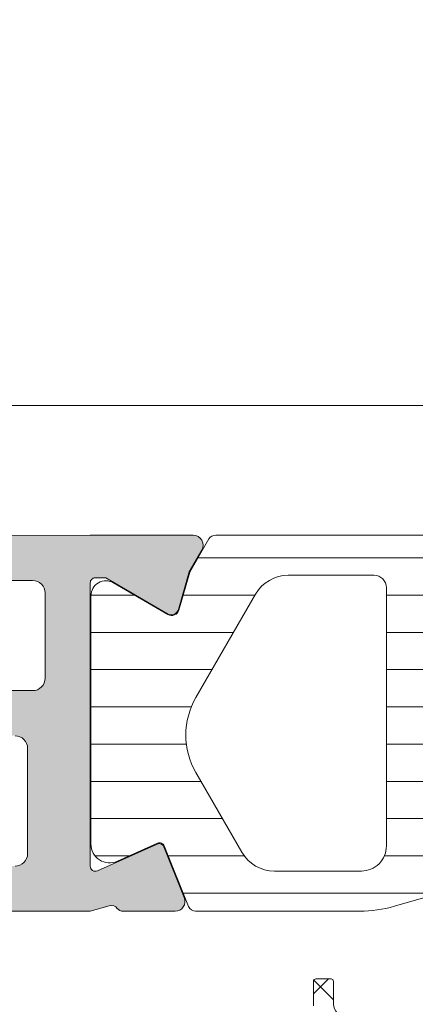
# Model space of a CAD drawing. Header units: millimetres. Extents: x 144573 to 336993, y 74252 to 247042.
# Tile 778 of 1056: x 224734 to 224749, y 194907 to 194946. Entities that reach past the tile are written whole.
import ezdxf

# ---------------------------------------------------------------- set-up
doc = ezdxf.new("R2010")
doc.units = ezdxf.units.MM
doc.layers.add('FASÁDA DETAILNÍ', color=255, linetype='Continuous', lineweight=0)
doc.layers.add('NOVA', color=255, linetype='Continuous', lineweight=0)

# ---------------------------------------------------------------- blocks, each defined once
blk = doc.blocks.new('A$C69D17D4D')
at = {"layer": 'FASÁDA DETAILNÍ'}
h = blk.add_hatch(color=256, dxfattribs=at)
edge = h.paths.add_edge_path(flags=16)
edge.add_ellipse((1561.518074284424, 21548.79988017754), major_axis=(-0.4999740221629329, 0), ratio=1, start_angle=-0.0029770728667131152, end_angle=90.00297707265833, ccw=False)
edge.add_line((1561.01810026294, 21548.79990615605), (1561.01810026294, 21566.79990615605))
edge.add_ellipse((1561.518074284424, 21566.79993213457), major_axis=(-0.499974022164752, 0), ratio=1, start_angle=-90.00297707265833, end_angle=0.0029770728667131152, ccw=False)
edge.add_line((1561.51810026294, 21567.29990615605), (1574.01810026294, 21567.29990615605))
edge.add_ellipse((1574.018078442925, 21566.79988433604), major_axis=(-0.500021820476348, 0), ratio=1, start_angle=180.0025002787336, end_angle=269.9974997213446, ccw=False)
edge.add_line((1574.51810026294, 21566.79990615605), (1574.51810026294, 21554.19685515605))
edge.add_ellipse((1576.018099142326, 21554.19685403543), major_axis=(-1.499998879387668, 0), ratio=1, start_angle=-4.280432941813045e-05, end_angle=90.00004280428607)
edge.add_line((1576.01810026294, 21552.69685515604), (1589.01808826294, 21552.69685515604))
edge.add_ellipse((1589.018088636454, 21552.19685552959), major_axis=(-0.4999996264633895, 0), ratio=1, start_angle=179.9999571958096, end_angle=270.0000428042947, ccw=False)
edge.add_line((1589.518088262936, 21552.19685515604), (1589.518088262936, 21548.79990615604))
edge.add_ellipse((1589.018088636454, 21548.79990578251), major_axis=(-0.49999962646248, 0), ratio=1, start_angle=89.99995719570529, end_angle=180.0000428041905, ccw=False)
edge.add_line((1589.018088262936, 21548.29990615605), (1561.518100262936, 21548.29990615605))
edge = h.paths.add_edge_path()
edge.add_line((1560.318088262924, 21519.49991115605), (1563.318088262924, 21519.49991115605))
edge.add_line((1563.318088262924, 21519.49991115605), (1563.318088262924, 21521.49991115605))
edge.add_arc((1562.81811424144, 21521.49993713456), 0.499974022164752, 359.9970229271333, 450.0029770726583)
edge.add_line((1562.818088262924, 21521.99991115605), (1562.318088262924, 21521.99991115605))
edge.add_line((1562.318088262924, 21521.99991115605), (1562.318088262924, 21520.99991115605))
edge.add_line((1562.318088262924, 21520.99991115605), (1561.318088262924, 21520.99991115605))
edge.add_arc((1561.318152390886, 21521.99997528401), 1.00006412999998, 180.0036740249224, 269.9963259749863, ccw=False)
edge.add_line((1560.318088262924, 21521.99991115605), (1560.318088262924, 21525.99991115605))
edge.add_arc((1561.318118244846, 21525.99988117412), 1.000029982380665, 90.00171778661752, 179.9982822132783, ccw=False)
edge.add_line((1561.318088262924, 21526.99991115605), (1562.318088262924, 21526.99991115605))
edge.add_line((1562.318088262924, 21526.99991115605), (1562.318088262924, 21525.99991115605))
edge.add_line((1562.318088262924, 21525.99991115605), (1562.818088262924, 21525.99991115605))
edge.add_arc((1562.818082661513, 21526.49991675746), 0.5000056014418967, 270.0006418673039, 359.9993581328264)
edge.add_line((1563.318088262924, 21526.49991115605), (1563.318088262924, 21529.29991415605))
edge.add_arc((1562.818088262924, 21529.29991415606), 0.5, 0, 180)
edge.add_line((1562.318088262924, 21529.29991415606), (1562.318088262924, 21528.99991115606))
edge.add_arc((1561.818077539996, 21528.999921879), 0.5000107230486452, 270.0012287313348, 359.9987712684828, ccw=False)
edge.add_line((1561.818088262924, 21528.49991115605), (1561.318088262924, 21528.49991115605))
edge.add_arc((1561.318156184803, 21528.99997907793), 0.5000679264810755, 180.0077822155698, 269.9922177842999, ccw=False)
edge.add_line((1560.818088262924, 21528.99991115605), (1560.818088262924, 21540.29990615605))
edge.add_arc((1561.318110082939, 21540.29988433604), 0.5000218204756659, 90.00250027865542, 179.9974997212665, ccw=False)
edge.add_line((1561.318088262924, 21540.79990615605), (1561.818088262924, 21540.79990615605))
edge.add_arc((1561.818150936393, 21540.29996882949), 0.4999373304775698, -0.007182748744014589, 90.00718274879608, ccw=False)
edge.add_line((1562.318088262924, 21540.29990615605), (1562.318088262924, 21539.99990315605))
edge.add_arc((1562.81815106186, 21539.99996595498), 0.500062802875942, 180.0071953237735, 269.9928046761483)
edge.add_line((1562.818088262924, 21539.49990315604), (1567.318088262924, 21539.49990315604))
edge.add_arc((1567.318082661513, 21539.99990875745), 0.5000056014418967, 270.0006418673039, 359.9993581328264)
edge.add_line((1567.818088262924, 21539.99990315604), (1567.818088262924, 21540.79990615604))
edge.add_arc((1567.31811424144, 21540.79993213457), 0.499974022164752, 359.9970229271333, 450.0029770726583)
edge.add_line((1567.318088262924, 21541.29990615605), (1565.318088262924, 21541.29990615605))
edge.add_arc((1565.318156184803, 21541.79997407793), 0.5000679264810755, 180.0077822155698, 269.9922177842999, ccw=False)
edge.add_line((1564.818088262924, 21541.79990615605), (1564.818088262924, 21542.29990615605))
edge.add_arc((1564.318150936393, 21542.29996882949), 0.499937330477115, 359.9928172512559, 450.0071827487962)
edge.add_line((1564.318088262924, 21542.79990615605), (1561.318088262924, 21542.79990615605))
edge.add_arc((1561.318143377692, 21543.29996127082), 0.5000551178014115, 180.0063149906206, 269.99368500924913, ccw=False)
edge.add_line((1560.818088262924, 21543.29990615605), (1560.818088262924, 21544.99990315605))
edge.add_arc((1562.318056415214, 21544.99993500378), 1.499968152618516, 89.99878348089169, 180.0012165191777, ccw=False)
edge.add_line((1562.318088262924, 21546.49990315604), (1588.318088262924, 21546.49990315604))
edge.add_arc((1588.318109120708, 21545.99992401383), 0.4999791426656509, -0.0023902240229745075, 90.0023902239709, ccw=False)
edge.add_line((1588.818088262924, 21545.99990315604), (1588.818088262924, 21541.79990615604))
edge.add_arc((1588.318082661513, 21541.79991175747), 0.5000056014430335, 270.0006418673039, 359.9993581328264, ccw=False)
edge.add_line((1588.318088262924, 21541.29990615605), (1586.318088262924, 21541.29990615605))
edge.add_arc((1586.318110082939, 21540.79988433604), 0.500021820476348, 90.00250027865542, 179.9974997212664)
edge.add_line((1585.818088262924, 21540.79990615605), (1585.818088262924, 21539.99990315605))
edge.add_arc((1586.31814081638, 21539.9999557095), 0.5000525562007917, 180.0060215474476, 269.993978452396)
edge.add_line((1586.318088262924, 21539.49990315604), (1591.318089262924, 21539.49990315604))
edge.add_line((1591.318089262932, 21539.49990315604), (1592.075978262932, 21539.71722415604))
edge.add_arc((1592.158669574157, 21539.42884574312), 0.2999999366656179, 37.904814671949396, 106.0000242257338, ccw=False)
edge.add_arc((1592.632089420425, 21539.79745629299), 0.300000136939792, 217.9047180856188, 269.9999699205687)
edge.add_line((1592.632089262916, 21539.49745615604), (1594.696236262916, 21539.49745815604))
edge.add_arc((1594.696236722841, 21539.89745755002), 0.3999993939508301, 269.9999341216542, 381.9737695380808)
edge.add_line((1595.067178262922, 21540.04713015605), (1594.250817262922, 21542.07035915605))
edge.add_arc((1594.065347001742, 21541.99552253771), 0.1999993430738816, 21.97390785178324, 114.1410923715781)
edge.add_line((1593.983550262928, 21542.17803015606), (1591.599865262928, 21541.10971015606))
edge.add_arc((1591.518068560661, 21541.29221826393), 0.199999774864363, 179.1800993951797, 294.14102546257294, ccw=False)
edge.add_line((1591.318089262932, 21541.29508015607), (1591.318088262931, 21552.59916015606))
edge.add_arc((1591.50950276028, 21552.60759187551), 0.1916001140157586, 88.95554997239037, 182.5222218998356, ccw=False)
edge.add_line((1591.512995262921, 21552.79916015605), (1591.933579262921, 21552.79916015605))
edge.add_line((1591.933579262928, 21552.79916015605), (1594.399191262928, 21551.36742515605))
edge.add_arc((1594.550002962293, 21551.62676214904), 0.2999997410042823, 239.8208038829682, 344.0000282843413)
edge.add_line((1594.838381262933, 21551.54407115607), (1595.266252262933, 21553.03623215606))
edge.add_line((1595.266252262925, 21553.03623215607), (1595.764664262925, 21553.89950715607))
edge.add_arc((1595.418254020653, 21554.09950710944), 0.4000000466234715, 330.0000115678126, 449.9999652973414)
edge.add_line((1595.418254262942, 21554.49950715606), (1591.310323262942, 21554.49916015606))
edge.add_line((1591.310323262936, 21554.49916015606), (1576.818266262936, 21554.49685515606))
edge.add_arc((1576.818088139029, 21554.99685500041), 0.4999998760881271, 179.9999821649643, 270.0204115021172, ccw=False)
edge.add_line((1576.318088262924, 21554.99685515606), (1576.318088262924, 21560.39989715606))
edge.add_arc((1576.818087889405, 21560.3998975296), 0.49999962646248, 89.99995719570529, 180.0000428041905, ccw=False)
edge.add_line((1576.818088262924, 21560.89989715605), (1579.318088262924, 21560.89989715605))
edge.add_arc((1579.318088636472, 21561.3998967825), 0.4999996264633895, 269.9999571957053, 360.0000428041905)
edge.add_line((1579.818088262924, 21561.39989715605), (1579.818088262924, 21562.69990015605))
edge.add_arc((1579.318109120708, 21562.69992101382), 0.4999791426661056, 359.997609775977, 450.0023902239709)
edge.add_line((1579.318088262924, 21563.19990015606), (1578.818088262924, 21563.19990015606))
edge.add_line((1578.818088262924, 21563.19990015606), (1578.818088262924, 21562.19990015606))
edge.add_line((1578.818088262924, 21562.19990015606), (1577.318088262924, 21562.19990015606))
edge.add_arc((1577.318119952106, 21563.19993184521), 1.00003168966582, 180.0018155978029, 269.99818440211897, ccw=False)
edge.add_line((1576.318088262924, 21563.19990015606), (1576.318088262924, 21567.19990015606))
edge.add_arc((1577.318157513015, 21567.19983090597), 1.00006925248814, 90.00396746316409, 179.9960325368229, ccw=False)
edge.add_line((1577.318088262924, 21568.19990015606), (1578.818088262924, 21568.19990015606))
edge.add_line((1578.818088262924, 21568.19990015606), (1578.818088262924, 21567.19990015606))
edge.add_line((1578.818088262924, 21567.19990015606), (1579.318088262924, 21567.19990015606))
edge.add_arc((1579.31811424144, 21567.69987417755), 0.4999740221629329, 269.9970229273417, 360.0029770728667)
edge.add_line((1579.818088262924, 21567.69990015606), (1579.818088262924, 21568.99990315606))
edge.add_arc((1579.318082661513, 21568.99989755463), 0.5000056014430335, 0.0006418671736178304, 89.99935813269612)
edge.add_line((1579.318088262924, 21569.49990315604), (1560.318088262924, 21569.49990315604))
edge.add_arc((1560.318058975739, 21567.99993244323), 1.49997071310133, 89.99888129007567, 180.0011187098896)
edge.add_line((1558.818088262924, 21567.99990315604), (1558.818088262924, 21520.99991115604))
edge.add_arc((1560.318148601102, 21520.99997149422), 1.500060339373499, 180.002304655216, 269.9976953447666)
h = blk.add_hatch(dxfattribs=at)
h.set_pattern_fill('ANSI31', color=256, scale=0.468, angle=135, style=0)
h.set_pattern_definition([(180, (1636.818060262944, 21554.49993115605), (-4.240520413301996e-16, -1.4859), [])])
edge = h.paths.add_edge_path(flags=16)
edge.add_line((1618.729582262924, 21552.15183115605), (1620.012944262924, 21549.92912115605))
edge.add_ellipse((1618.281219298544, 21548.92924877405), major_axis=(-1.999654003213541, 0), ratio=1, start_angle=150.0000457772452, end_angle=210.0015014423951, ccw=False)
edge.add_line((1620.012971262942, 21547.92942315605), (1619.360843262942, 21546.79990515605))
edge.add_ellipse((1616.762763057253, 21548.29990828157), major_axis=(-3.000005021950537, 0), ratio=1, start_angle=106.00005471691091, end_angle=149.9999864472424, ccw=False)
edge.add_line((1617.589679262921, 21545.41611915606), (1613.918657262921, 21544.36347115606))
edge.add_ellipse((1613.780838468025, 21544.84410218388), major_axis=(-0.5000002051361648, 0), ratio=1, start_angle=-0.0007989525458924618, end_angle=106.00000720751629, ccw=False)
edge.add_line((1613.28083826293, 21544.84410915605), (1613.28094826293, 21552.40186215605))
edge.add_ellipse((1613.780948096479, 21552.40185232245), major_axis=(-0.4999998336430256, 0), ratio=1, start_angle=269.9991787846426, end_angle=359.99887315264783, ccw=False)
edge.add_line((1613.780955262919, 21552.90185215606), (1617.430604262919, 21552.90179615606))
edge.add_ellipse((1617.430564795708, 21551.40179690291), major_axis=(-1.499999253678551, 0), ratio=1, start_angle=210.0015272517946, end_angle=269.9984924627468, ccw=False)
edge = h.paths.add_edge_path(flags=16)
edge.add_line((1611.680946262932, 21552.40188015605), (1611.680819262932, 21544.09855015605))
edge.add_ellipse((1611.180818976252, 21544.09855841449), major_axis=(-0.5000002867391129, 0), ratio=1, start_angle=105.99994393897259, end_angle=179.99905365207, ccw=False)
edge.add_line((1611.318637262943, 21543.61792715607), (1605.365875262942, 21541.91100015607))
edge.add_ellipse((1605.228056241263, 21542.39163088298), major_axis=(-0.4999999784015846, 0), ratio=1, start_angle=-0.0009480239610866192, end_angle=106.00004168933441, ccw=False)
edge.add_line((1604.728056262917, 21542.39163915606), (1604.728226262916, 21552.40199315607))
edge.add_ellipse((1605.22822645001, 21552.40198096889), major_axis=(-0.5000001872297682, 0), ratio=1, start_angle=269.9991047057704, end_angle=359.9986034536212, ccw=False)
edge.add_line((1605.228234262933, 21552.90198115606), (1611.180954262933, 21552.90189115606))
edge.add_ellipse((1611.180945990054, 21552.40189088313), major_axis=(-0.5000002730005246, 0), ratio=1, start_angle=179.998770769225, end_angle=269.9990519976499, ccw=False)
edge = h.paths.add_edge_path(flags=16)
edge.add_line((1597.363922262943, 21541.85284415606), (1595.530033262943, 21545.02923415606))
edge.add_ellipse((1598.128113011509, 21546.52923401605), major_axis=(-3.000002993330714, 0), ratio=1, start_angle=-30.00149175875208, end_angle=29.99996390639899, ccw=False)
edge.add_line((1595.530073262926, 21548.02930315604), (1597.910568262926, 21552.15218615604))
edge.add_ellipse((1599.209586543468, 21551.40215049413), major_axis=(-1.500000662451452, 0), ratio=1, start_angle=269.9984828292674, end_angle=329.99844168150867, ccw=False)
edge.add_line((1599.20962626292, 21552.90215115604), (1602.62824026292, 21552.90206015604))
edge.add_ellipse((1602.628226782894, 21552.40206067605), major_axis=(-0.4999994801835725, 0), ratio=1, start_angle=179.9985653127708, end_angle=269.9984553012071, ccw=False)
edge.add_line((1603.128226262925, 21552.40204815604), (1603.128045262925, 21542.10273315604))
edge.add_ellipse((1602.128044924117, 21542.10275149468), major_axis=(-1.000000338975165, 0), ratio=1, start_angle=89.99847242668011, end_angle=179.9989492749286, ccw=False)
edge.add_line((1602.128018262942, 21541.10275115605), (1598.662920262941, 21541.10284415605))
edge.add_ellipse((1598.662960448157, 21542.60284429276), major_axis=(-1.500000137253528, 0), ratio=1, start_angle=30.000003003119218, end_angle=89.9984650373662, ccw=False)
edge = h.paths.add_edge_path()
edge.add_line((1595.516116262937, 21539.50297615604), (1602.069179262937, 21539.50275415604))
edge.add_arc((1602.069346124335, 21544.50275185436), 4.999997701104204, 269.9980879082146, 286.0000237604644)
edge.add_line((1603.44753426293, 21539.69644615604), (1618.33395226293, 21543.96505715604))
edge.add_arc((1618.471770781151, 21543.48442680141), 0.4999994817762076, -7.39515485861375e-05, 105.9999979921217, ccw=False)
edge.add_line((1618.971770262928, 21543.48442615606), (1618.971770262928, 21539.60105215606))
edge.add_arc((1619.971770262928, 21539.60103215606), 1.0000000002, 179.9988540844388, 359.9988540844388)
edge.add_line((1620.971770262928, 21539.60101215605), (1620.971958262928, 21544.29934815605))
edge.add_line((1620.971958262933, 21544.29934815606), (1621.128010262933, 21544.29934815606))
edge.add_arc((1621.128010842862, 21544.59934814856), 0.2999999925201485, 269.9998892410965, 338.0261541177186)
edge.add_line((1621.406217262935, 21544.48709315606), (1622.379404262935, 21546.89899515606))
edge.add_arc((1622.564875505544, 21546.82415855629), 0.2000002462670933, 65.85901776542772, 158.0262022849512, ccw=False)
edge.add_line((1622.646672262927, 21547.00666715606), (1624.245357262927, 21546.29016715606))
edge.add_arc((1624.552095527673, 21546.97457291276), 0.7499997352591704, 245.8589415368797, 360.000018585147)
edge.add_line((1625.302095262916, 21546.97457315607), (1625.302095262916, 21552.08212215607))
edge.add_arc((1624.702095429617, 21552.08212202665), 0.5999998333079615, 1.235602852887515e-05, 120.1429248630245)
edge.add_line((1624.400800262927, 21552.60098715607), (1622.228843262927, 21551.33977115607))
edge.add_arc((1622.078194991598, 21551.59920380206), 0.3000003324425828, 196.0000690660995, 300.14303069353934, ccw=False)
edge.add_line((1621.789816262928, 21551.51651215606), (1621.355549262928, 21553.03098415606))
edge.add_line((1621.355549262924, 21553.03098415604), (1620.593001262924, 21554.35175615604))
edge.add_arc((1620.333194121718, 21554.2017554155), 0.2999999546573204, 30.00016831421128, 92.46330478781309)
edge.add_line((1620.320300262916, 21554.50147815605), (1596.330646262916, 21554.50147815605))
edge.add_arc((1596.310691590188, 21554.20214243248), 0.3000001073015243, 86.1861237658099, 149.9998522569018)
edge.add_line((1596.050884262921, 21554.35214315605), (1595.288316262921, 21553.03133715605))
edge.add_line((1595.288316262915, 21553.03133715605), (1594.854049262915, 21551.51686615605))
edge.add_arc((1594.565670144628, 21551.59955730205), 0.300000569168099, 239.85708161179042, 344.0000432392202, ccw=False)
edge.add_line((1594.415022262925, 21551.34012415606), (1592.243066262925, 21552.60134015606))
edge.add_arc((1591.941770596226, 21552.08247473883), 0.6000003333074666, 59.85704764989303, 179.9999601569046)
edge.add_line((1591.341770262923, 21552.08247515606), (1591.341770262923, 21542.17887515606))
edge.add_arc((1592.091770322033, 21542.17887441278), 0.750000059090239, 179.9999432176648, 294.1410202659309)
edge.add_line((1592.398508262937, 21541.49446815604), (1593.997193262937, 21542.21096815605))
edge.add_arc((1594.078990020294, 21542.02845955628), 0.2000002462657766, 21.97379771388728, 114.14098223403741, ccw=False)
edge.add_line((1594.264461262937, 21542.10329615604), (1595.237920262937, 21539.69072115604))
edge.add_arc((1595.516126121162, 21539.80297531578), 0.2999991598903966, 201.9737385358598, 269.9981172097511)
h = blk.add_hatch(dxfattribs=at)
h.set_pattern_fill('ANSI37', color=256, scale=0.48, angle=180, style=0)
h.set_pattern_definition([(225, (1618.818060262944, 21524.49993133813), (1.077630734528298, -1.077630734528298), []), (315, (1618.818060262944, 21524.49993133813), (1.077630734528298, 1.077630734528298), [])])
edge = h.paths.add_edge_path(flags=16)
edge.add_line((1622.219337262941, 21523.83563733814), (1622.119593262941, 21522.44278333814))
edge.add_arc((1622.718060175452, 21522.39992584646), 0.5999995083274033, 175.9039194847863, 270.0000083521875)
edge.add_arc((1622.718060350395, 21522.39992584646), 0.5999995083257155, 269.9999916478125, 364.0960805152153)
edge.add_line((1623.316527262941, 21522.44278333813), (1623.216783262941, 21523.83563733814))
edge.add_arc((1622.718060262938, 21523.79992286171), 0.500000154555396, 4.096064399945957, 175.9039356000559)
edge = h.paths.add_edge_path(flags=16)
edge.add_arc((1624.318056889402, 21526.99993096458), 0.49999962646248, 179.9999571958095, 270.0000428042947)
edge.add_line((1624.318057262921, 21526.49993133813), (1627.911742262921, 21526.49993133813))
edge.add_arc((1627.911742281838, 21526.99993167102), 0.5000003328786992, 269.9999978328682, 383.2180266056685)
edge.add_line((1628.371248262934, 21527.19704733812), (1625.655370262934, 21533.52814933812))
edge.add_arc((1625.195864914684, 21533.33103341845), 0.4999998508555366, 23.21808179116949, 92.50011063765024)
edge.add_line((1625.174054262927, 21533.83055733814), (1624.296247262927, 21533.79223133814))
edge.add_arc((1624.318056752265, 21533.29270772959), 0.4999994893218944, 92.49997911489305, 180.0000448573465)
edge.add_line((1623.818057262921, 21533.29270733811), (1623.818057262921, 21526.99993133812))
edge = h.paths.add_edge_path(flags=16)
edge.add_line((1598.764138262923, 21532.40809333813), (1594.615468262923, 21523.51124033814))
edge.add_arc((1595.068622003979, 21523.29993120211), 0.4999998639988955, 154.9999920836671, 270.0000296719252)
edge.add_line((1595.068622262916, 21522.79993133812), (1604.418057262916, 21522.79993133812))
edge.add_arc((1604.418057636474, 21523.2999309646), 0.4999996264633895, 269.9999571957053, 360.0000428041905)
edge.add_line((1604.918057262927, 21523.29993133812), (1604.918057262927, 21532.42385433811))
edge.add_arc((1604.418057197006, 21532.42385417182), 0.5000000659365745, 1.905565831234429e-05, 92.50002724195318)
edge.add_line((1604.396247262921, 21532.92337833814), (1599.195483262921, 21532.69630833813))
edge.add_arc((1599.217292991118, 21532.19678293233), 0.5000012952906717, 92.4999974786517, 154.9999080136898)
edge = h.paths.add_edge_path(flags=16)
edge.add_arc((1607.618056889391, 21523.2999309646), 0.49999962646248, 179.9999571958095, 270.0000428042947)
edge.add_line((1607.618057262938, 21522.79993133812), (1614.818057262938, 21522.79993133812))
edge.add_arc((1614.818057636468, 21523.2999309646), 0.4999996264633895, 269.9999571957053, 360.0000428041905)
edge.add_line((1615.318057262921, 21523.29993133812), (1615.318057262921, 21524.49993133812))
edge.add_arc((1617.318055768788, 21524.49993283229), 1.999998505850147, 89.99995719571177, 180.0000428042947, ccw=False)
edge.add_line((1617.318057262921, 21526.49993133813), (1621.118057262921, 21526.49993133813))
edge.add_arc((1621.118057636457, 21526.99993096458), 0.4999996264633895, 269.9999571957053, 360.0000428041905)
edge.add_line((1621.618057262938, 21526.99993133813), (1621.618057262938, 21533.15299233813))
edge.add_arc((1621.118057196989, 21533.15299217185), 0.5000000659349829, 1.905607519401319e-05, 92.50002724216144)
edge.add_line((1621.096247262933, 21533.65251633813), (1615.596247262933, 21533.41238133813))
edge.add_arc((1615.618056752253, 21532.91285772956), 0.499999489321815, 92.49997911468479, 180.0000448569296)
edge.add_line((1615.118057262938, 21532.91285733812), (1615.118057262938, 21527.59993133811))
edge.add_arc((1614.018057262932, 21527.59993133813), 1.099999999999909, -180, 0, ccw=False)
edge.add_line((1612.918057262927, 21527.59993133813), (1612.918057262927, 21532.77314233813))
edge.add_arc((1612.418057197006, 21532.77314217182), 0.5000000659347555, 1.905607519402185e-05, 92.50002724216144)
edge.add_line((1612.396247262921, 21533.27266633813), (1607.596247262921, 21533.06309333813))
edge.add_arc((1607.618056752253, 21532.56356972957), 0.499999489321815, 92.49997911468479, 180.0000448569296)
edge.add_line((1607.118057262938, 21532.56356933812), (1607.118057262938, 21523.29993133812))
edge = h.paths.add_edge_path()
edge.add_line((1592.405004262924, 21524.68638833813), (1596.502853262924, 21533.47425433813))
edge.add_ellipse((1599.221778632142, 21532.20639684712), major_axis=(-3.000002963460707, 0), ratio=1, start_angle=272.5000588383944, end_angle=334.99996937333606, ccw=False)
edge.add_line((1599.090917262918, 21535.20354433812), (1599.739867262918, 21535.23187833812))
edge.add_ellipse((1599.7180577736, 21535.73140194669), major_axis=(-0.4999994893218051, 0), ratio=1, start_angle=92.49997911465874, end_angle=180.0000448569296)
edge.add_line((1600.218057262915, 21535.73140233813), (1600.218057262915, 21536.69993133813))
edge.add_ellipse((1600.318057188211, 21536.69993141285), major_axis=(-0.09999992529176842, 0), ratio=1, start_angle=-90.00004280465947, end_angle=4.280335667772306e-05, ccw=False)
edge.add_line((1600.318057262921, 21536.79993133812), (1600.918057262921, 21536.79993133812))
edge.add_ellipse((1600.918057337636, 21536.69993141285), major_axis=(-0.09999992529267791, 0), ratio=1, start_angle=179.9999571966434, end_angle=270.00004280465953, ccw=False)
edge.add_line((1601.018057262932, 21536.69993133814), (1601.018057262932, 21535.79689333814))
edge.add_ellipse((1601.518057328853, 21535.79689350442), major_axis=(-0.5000000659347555, 0), ratio=1, start_angle=1.905607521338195e-05, end_angle=92.50002724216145)
edge.add_line((1601.539867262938, 21535.29736933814), (1610.440161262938, 21535.69120733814))
edge.add_ellipse((1610.418057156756, 21536.19071861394), major_axis=(-0.5000001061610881, 0), ratio=1, start_angle=92.53376922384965, end_angle=180.0000829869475)
edge.add_line((1610.918057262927, 21536.19071933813), (1610.918057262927, 21536.79993133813))
edge.add_ellipse((1611.018057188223, 21536.79993141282), major_axis=(-0.09999992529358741, 0), ratio=1, start_angle=-90.0000428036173, end_angle=4.280335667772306e-05, ccw=False)
edge.add_line((1611.018057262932, 21536.89993133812), (1611.618057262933, 21536.89993133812))
edge.add_ellipse((1611.618057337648, 21536.79993141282), major_axis=(-0.09999992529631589, 0), ratio=1, start_angle=179.9999571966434, end_angle=270.0000428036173, ccw=False)
edge.add_line((1611.718057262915, 21536.79993133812), (1611.718057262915, 21536.27036933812))
edge.add_ellipse((1612.218057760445, 21536.2703690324), major_axis=(-0.5000004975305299, 0), ratio=1, start_angle=-3.503386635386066e-05, end_angle=92.53369799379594)
edge.add_line((1612.240161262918, 21535.77085733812), (1623.780386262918, 21536.28151333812))
edge.add_ellipse((1623.758576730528, 21536.78103793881), major_axis=(-0.5000004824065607, 0), ratio=1, start_angle=92.4999790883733, end_angle=183.2170573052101)
edge.add_line((1624.25778926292, 21536.80909733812), (1623.96922626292, 21541.94284033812))
edge.add_ellipse((1623.558808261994, 21541.82728491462), major_axis=(-0.426375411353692, 0), ratio=1, start_angle=195.7248544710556, end_angle=339.2410276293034)
edge.add_line((1623.160113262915, 21541.97840833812), (1623.161353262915, 21541.74580533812))
edge.add_line((1623.161353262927, 21541.74580533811), (1623.459491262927, 21539.86322633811))
edge.add_line((1623.45949126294, 21539.86322633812), (1623.05906526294, 21537.01394133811))
edge.add_ellipse((1622.761984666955, 21537.05569193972), major_axis=(-0.2999999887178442, 0), ratio=1, start_angle=55.40225361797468, end_angle=172.0002559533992, ccw=False)
edge.add_ellipse((1624.295098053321, 21539.2782630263), major_axis=(-3.000047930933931, 0), ratio=1, start_angle=-18.008424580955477, end_angle=55.40235871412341, ccw=False)
edge.add_line((1621.442019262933, 21540.20574833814), (1622.075595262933, 21542.46063933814))
edge.add_ellipse((1622.850807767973, 21542.29970979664), major_axis=(-0.7917403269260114, 0), ratio=1, start_angle=276.79834625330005, end_angle=348.2723102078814, ccw=False)
edge.add_line((1622.757085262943, 21543.08588333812), (1623.815295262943, 21543.08710433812))
edge.add_ellipse((1623.686171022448, 21541.90801811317), major_axis=(-1.186135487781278, 0), ratio=1, start_angle=198.6555764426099, end_angle=263.7503218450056, ccw=False)
edge.add_line((1624.809985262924, 21542.28743733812), (1625.904318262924, 21539.04609733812))
edge.add_line((1625.904318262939, 21539.04609733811), (1628.794096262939, 21530.99630233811))
edge.add_line((1628.794096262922, 21530.99630233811), (1633.126905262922, 21521.09842533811))
edge.add_ellipse((1632.667896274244, 21520.90015527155), major_axis=(-0.5000002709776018, 0), ratio=1, start_angle=90.0665763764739, end_angle=203.3620494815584, ccw=False)
edge.add_line((1632.668477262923, 21520.40015533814), (1632.121776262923, 21520.39952033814))
edge.add_ellipse((1632.121195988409, 21520.89952044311), major_axis=(-0.5000004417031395, 0), ratio=1, start_angle=23.920824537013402, end_angle=90.06649451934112, ccw=False)
edge.add_line((1631.664142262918, 21520.69678333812), (1630.262386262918, 21523.90078633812))
edge.add_ellipse((1629.346245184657, 21523.49993200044), major_axis=(-0.9999993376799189, 0), ratio=1, start_angle=203.6316147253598, end_angle=270.0000528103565)
edge.add_line((1629.346244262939, 21524.49993133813), (1624.118302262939, 21524.49993133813))
edge.add_line((1624.118302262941, 21524.49993133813), (1624.118293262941, 21522.70045233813))
edge.add_line((1624.118293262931, 21522.70045233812), (1624.633094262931, 21522.56251033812))
edge.add_ellipse((1624.518329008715, 21522.28535631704), major_axis=(-0.2999756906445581, 0), ratio=1, start_angle=157.4964333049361, end_angle=247.5062997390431, ccw=False)
edge.add_line((1624.795463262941, 21522.17054333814), (1623.946296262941, 21520.90041633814))
edge.add_ellipse((1623.080432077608, 21521.40013710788), major_axis=(-0.9997207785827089, 0), ratio=1, start_angle=89.99238815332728, end_angle=150.0092393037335, ccw=False)
edge.add_line((1623.080299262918, 21520.40041633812), (1622.355938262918, 21520.40044733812))
edge.add_ellipse((1622.356146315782, 21521.40018517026), major_axis=(-0.9997378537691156, 0), ratio=1, start_angle=29.99132494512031, end_angle=89.98807632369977, ccw=False)
edge.add_line((1621.490272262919, 21520.90044733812), (1620.64110526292, 21522.17054333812))
edge.add_ellipse((1620.918252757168, 21522.28535522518), major_axis=(-0.2999875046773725, 0), ratio=1, start_angle=-67.50139619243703, end_angle=22.50240617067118, ccw=False)
edge.add_line((1620.803459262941, 21522.56251033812), (1621.318275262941, 21522.70048233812))
edge.add_line((1621.318275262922, 21522.70048233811), (1621.318283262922, 21524.49993133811))
edge.add_line((1621.318283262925, 21524.49993133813), (1618.118056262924, 21524.49993133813))
edge.add_ellipse((1618.118056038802, 21524.19993156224), major_axis=(-0.2999997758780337, 0), ratio=1, start_angle=-90.00004280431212, end_angle=4.280405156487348e-05)
edge.add_line((1617.818056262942, 21524.19993133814), (1617.818056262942, 21520.89993533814))
edge.add_ellipse((1617.318056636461, 21520.89993496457), major_axis=(-0.49999962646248, 0), ratio=1, start_angle=89.99995719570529, end_angle=180.0000428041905, ccw=False)
edge.add_line((1617.318056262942, 21520.39993533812), (1590.420434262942, 21520.39993533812))
edge.add_line((1590.420434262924, 21520.39993533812), (1589.525316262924, 21521.95032733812))
edge.add_ellipse((1589.958328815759, 21522.20032742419), major_axis=(-0.4999999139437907, 0), ratio=1, start_angle=-89.99993664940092, end_angle=30.000017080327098, ccw=False)
edge.add_line((1589.958328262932, 21522.70032733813), (1589.958328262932, 21524.39769833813))
edge.add_line((1589.958328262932, 21524.39769833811), (1591.951850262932, 21524.39769833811))
edge.add_ellipse((1591.951850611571, 21524.89769859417), major_axis=(-0.500000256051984, 0), ratio=1, start_angle=89.9999600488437, end_angle=154.9998714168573)
h = blk.add_hatch(dxfattribs=at)
h.set_pattern_fill('ANSI37', color=256, scale=0.48, angle=180, style=0)
h.set_pattern_definition([(225, (1618.818060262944, 21524.49993115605), (1.077630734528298, -1.077630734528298), []), (315, (1618.818060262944, 21524.49993115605), (1.077630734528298, 1.077630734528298), [])])
edge = h.paths.add_edge_path(flags=16)
edge.add_line((1622.219337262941, 21523.83563715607), (1622.119593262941, 21522.44278315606))
edge.add_arc((1622.718060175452, 21522.39992566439), 0.5999995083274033, 175.9039194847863, 270.0000083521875)
edge.add_arc((1622.718060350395, 21522.39992566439), 0.5999995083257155, 269.9999916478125, 364.0960805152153)
edge.add_line((1623.316527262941, 21522.44278315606), (1623.216783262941, 21523.83563715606))
edge.add_arc((1622.718060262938, 21523.79992267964), 0.500000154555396, 4.096064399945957, 175.9039356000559)
edge = h.paths.add_edge_path(flags=16)
edge.add_arc((1624.318056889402, 21526.99993078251), 0.49999962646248, 179.9999571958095, 270.0000428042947)
edge.add_line((1624.318057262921, 21526.49993115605), (1627.911742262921, 21526.49993115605))
edge.add_arc((1627.911742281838, 21526.99993148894), 0.5000003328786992, 269.9999978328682, 383.2180266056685)
edge.add_line((1628.371248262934, 21527.19704715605), (1625.655370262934, 21533.52814915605))
edge.add_arc((1625.195864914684, 21533.33103323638), 0.4999998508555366, 23.21808179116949, 92.50011063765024)
edge.add_line((1625.174054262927, 21533.83055715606), (1624.296247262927, 21533.79223115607))
edge.add_arc((1624.318056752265, 21533.29270754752), 0.4999994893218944, 92.49997911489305, 180.0000448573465)
edge.add_line((1623.818057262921, 21533.29270715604), (1623.818057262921, 21526.99993115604))
edge = h.paths.add_edge_path(flags=16)
edge.add_line((1598.764138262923, 21532.40809315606), (1594.615468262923, 21523.51124015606))
edge.add_arc((1595.068622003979, 21523.29993102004), 0.4999998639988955, 154.9999920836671, 270.0000296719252)
edge.add_line((1595.068622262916, 21522.79993115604), (1604.418057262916, 21522.79993115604))
edge.add_arc((1604.418057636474, 21523.29993078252), 0.4999996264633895, 269.9999571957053, 360.0000428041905)
edge.add_line((1604.918057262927, 21523.29993115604), (1604.918057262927, 21532.42385415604))
edge.add_arc((1604.418057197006, 21532.42385398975), 0.5000000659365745, 1.905565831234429e-05, 92.50002724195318)
edge.add_line((1604.396247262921, 21532.92337815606), (1599.195483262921, 21532.69630815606))
edge.add_arc((1599.217292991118, 21532.19678275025), 0.5000012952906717, 92.4999974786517, 154.9999080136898)
edge = h.paths.add_edge_path(flags=16)
edge.add_arc((1607.618056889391, 21523.29993078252), 0.49999962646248, 179.9999571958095, 270.0000428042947)
edge.add_line((1607.618057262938, 21522.79993115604), (1614.818057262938, 21522.79993115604))
edge.add_arc((1614.818057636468, 21523.29993078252), 0.4999996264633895, 269.9999571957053, 360.0000428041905)
edge.add_line((1615.318057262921, 21523.29993115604), (1615.318057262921, 21524.49993115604))
edge.add_arc((1617.318055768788, 21524.49993265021), 1.999998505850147, 89.99995719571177, 180.0000428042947, ccw=False)
edge.add_line((1617.318057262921, 21526.49993115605), (1621.118057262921, 21526.49993115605))
edge.add_arc((1621.118057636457, 21526.99993078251), 0.4999996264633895, 269.9999571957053, 360.0000428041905)
edge.add_line((1621.618057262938, 21526.99993115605), (1621.618057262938, 21533.15299215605))
edge.add_arc((1621.118057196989, 21533.15299198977), 0.5000000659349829, 1.905607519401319e-05, 92.50002724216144)
edge.add_line((1621.096247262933, 21533.65251615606), (1615.596247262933, 21533.41238115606))
edge.add_arc((1615.618056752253, 21532.91285754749), 0.499999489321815, 92.49997911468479, 180.0000448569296)
edge.add_line((1615.118057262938, 21532.91285715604), (1615.118057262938, 21527.59993115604))
edge.add_arc((1614.018057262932, 21527.59993115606), 1.099999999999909, -180, 0, ccw=False)
edge.add_line((1612.918057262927, 21527.59993115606), (1612.918057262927, 21532.77314215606))
edge.add_arc((1612.418057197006, 21532.77314198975), 0.5000000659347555, 1.905607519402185e-05, 92.50002724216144)
edge.add_line((1612.396247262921, 21533.27266615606), (1607.596247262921, 21533.06309315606))
edge.add_arc((1607.618056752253, 21532.56356954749), 0.499999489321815, 92.49997911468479, 180.0000448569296)
edge.add_line((1607.118057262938, 21532.56356915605), (1607.118057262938, 21523.29993115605))
edge = h.paths.add_edge_path()
edge.add_line((1592.405004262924, 21524.68638815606), (1596.502853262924, 21533.47425415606))
edge.add_ellipse((1599.221778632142, 21532.20639666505), major_axis=(-3.000002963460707, 0), ratio=1, start_angle=272.5000588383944, end_angle=334.99996937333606, ccw=False)
edge.add_line((1599.090917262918, 21535.20354415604), (1599.739867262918, 21535.23187815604))
edge.add_ellipse((1599.7180577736, 21535.73140176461), major_axis=(-0.4999994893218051, 0), ratio=1, start_angle=92.49997911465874, end_angle=180.0000448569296)
edge.add_line((1600.218057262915, 21535.73140215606), (1600.218057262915, 21536.69993115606))
edge.add_ellipse((1600.318057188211, 21536.69993123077), major_axis=(-0.09999992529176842, 0), ratio=1, start_angle=-90.00004280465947, end_angle=4.280335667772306e-05, ccw=False)
edge.add_line((1600.318057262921, 21536.79993115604), (1600.918057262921, 21536.79993115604))
edge.add_ellipse((1600.918057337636, 21536.69993123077), major_axis=(-0.09999992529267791, 0), ratio=1, start_angle=179.9999571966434, end_angle=270.00004280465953, ccw=False)
edge.add_line((1601.018057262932, 21536.69993115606), (1601.018057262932, 21535.79689315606))
edge.add_ellipse((1601.518057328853, 21535.79689332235), major_axis=(-0.5000000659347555, 0), ratio=1, start_angle=1.905607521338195e-05, end_angle=92.50002724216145)
edge.add_line((1601.539867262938, 21535.29736915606), (1610.440161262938, 21535.69120715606))
edge.add_ellipse((1610.418057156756, 21536.19071843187), major_axis=(-0.5000001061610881, 0), ratio=1, start_angle=92.53376922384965, end_angle=180.0000829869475)
edge.add_line((1610.918057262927, 21536.19071915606), (1610.918057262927, 21536.79993115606))
edge.add_ellipse((1611.018057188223, 21536.79993123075), major_axis=(-0.09999992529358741, 0), ratio=1, start_angle=-90.0000428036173, end_angle=4.280335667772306e-05, ccw=False)
edge.add_line((1611.018057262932, 21536.89993115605), (1611.618057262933, 21536.89993115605))
edge.add_ellipse((1611.618057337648, 21536.79993123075), major_axis=(-0.09999992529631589, 0), ratio=1, start_angle=179.9999571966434, end_angle=270.0000428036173, ccw=False)
edge.add_line((1611.718057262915, 21536.79993115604), (1611.718057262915, 21536.27036915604))
edge.add_ellipse((1612.218057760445, 21536.27036885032), major_axis=(-0.5000004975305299, 0), ratio=1, start_angle=-3.503386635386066e-05, end_angle=92.53369799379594)
edge.add_line((1612.240161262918, 21535.77085715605), (1623.780386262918, 21536.28151315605))
edge.add_ellipse((1623.758576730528, 21536.78103775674), major_axis=(-0.5000004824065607, 0), ratio=1, start_angle=92.4999790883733, end_angle=183.2170573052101)
edge.add_line((1624.25778926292, 21536.80909715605), (1623.96922626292, 21541.94284015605))
edge.add_ellipse((1623.558808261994, 21541.82728473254), major_axis=(-0.426375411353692, 0), ratio=1, start_angle=195.7248544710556, end_angle=339.2410276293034)
edge.add_line((1623.160113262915, 21541.97840815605), (1623.161353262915, 21541.74580515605))
edge.add_line((1623.161353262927, 21541.74580515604), (1623.459491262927, 21539.86322615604))
edge.add_line((1623.45949126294, 21539.86322615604), (1623.05906526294, 21537.01394115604))
edge.add_ellipse((1622.761984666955, 21537.05569175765), major_axis=(-0.2999999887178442, 0), ratio=1, start_angle=55.40225361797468, end_angle=172.0002559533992, ccw=False)
edge.add_ellipse((1624.295098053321, 21539.27826284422), major_axis=(-3.000047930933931, 0), ratio=1, start_angle=-18.008424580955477, end_angle=55.40235871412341, ccw=False)
edge.add_line((1621.442019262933, 21540.20574815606), (1622.075595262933, 21542.46063915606))
edge.add_ellipse((1622.850807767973, 21542.29970961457), major_axis=(-0.7917403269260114, 0), ratio=1, start_angle=276.79834625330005, end_angle=348.2723102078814, ccw=False)
edge.add_line((1622.757085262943, 21543.08588315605), (1623.815295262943, 21543.08710415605))
edge.add_ellipse((1623.686171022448, 21541.9080179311), major_axis=(-1.186135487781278, 0), ratio=1, start_angle=198.6555764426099, end_angle=263.7503218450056, ccw=False)
edge.add_line((1624.809985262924, 21542.28743715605), (1625.904318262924, 21539.04609715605))
edge.add_line((1625.904318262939, 21539.04609715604), (1628.794096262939, 21530.99630215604))
edge.add_line((1628.794096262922, 21530.99630215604), (1633.126905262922, 21521.09842515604))
edge.add_ellipse((1632.667896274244, 21520.90015508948), major_axis=(-0.5000002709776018, 0), ratio=1, start_angle=90.0665763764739, end_angle=203.3620494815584, ccw=False)
edge.add_line((1632.668477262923, 21520.40015515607), (1632.121776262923, 21520.39952015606))
edge.add_ellipse((1632.121195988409, 21520.89952026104), major_axis=(-0.5000004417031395, 0), ratio=1, start_angle=23.920824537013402, end_angle=90.06649451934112, ccw=False)
edge.add_line((1631.664142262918, 21520.69678315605), (1630.262386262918, 21523.90078615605))
edge.add_ellipse((1629.346245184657, 21523.49993181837), major_axis=(-0.9999993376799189, 0), ratio=1, start_angle=203.6316147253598, end_angle=270.0000528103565)
edge.add_line((1629.346244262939, 21524.49993115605), (1624.118302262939, 21524.49993115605))
edge.add_line((1624.118302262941, 21524.49993115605), (1624.118293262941, 21522.70045215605))
edge.add_line((1624.118293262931, 21522.70045215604), (1624.633094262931, 21522.56251015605))
edge.add_ellipse((1624.518329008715, 21522.28535613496), major_axis=(-0.2999756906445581, 0), ratio=1, start_angle=157.4964333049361, end_angle=247.5062997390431, ccw=False)
edge.add_line((1624.795463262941, 21522.17054315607), (1623.946296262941, 21520.90041615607))
edge.add_ellipse((1623.080432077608, 21521.4001369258), major_axis=(-0.9997207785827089, 0), ratio=1, start_angle=89.99238815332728, end_angle=150.0092393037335, ccw=False)
edge.add_line((1623.080299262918, 21520.40041615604), (1622.355938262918, 21520.40044715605))
edge.add_ellipse((1622.356146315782, 21521.40018498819), major_axis=(-0.9997378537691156, 0), ratio=1, start_angle=29.99132494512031, end_angle=89.98807632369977, ccw=False)
edge.add_line((1621.490272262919, 21520.90044715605), (1620.64110526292, 21522.17054315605))
edge.add_ellipse((1620.918252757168, 21522.2853550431), major_axis=(-0.2999875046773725, 0), ratio=1, start_angle=-67.50139619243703, end_angle=22.50240617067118, ccw=False)
edge.add_line((1620.803459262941, 21522.56251015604), (1621.318275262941, 21522.70048215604))
edge.add_line((1621.318275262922, 21522.70048215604), (1621.318283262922, 21524.49993115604))
edge.add_line((1621.318283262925, 21524.49993115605), (1618.118056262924, 21524.49993115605))
edge.add_ellipse((1618.118056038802, 21524.19993138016), major_axis=(-0.2999997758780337, 0), ratio=1, start_angle=-90.00004280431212, end_angle=4.280405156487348e-05)
edge.add_line((1617.818056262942, 21524.19993115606), (1617.818056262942, 21520.89993515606))
edge.add_ellipse((1617.318056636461, 21520.8999347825), major_axis=(-0.49999962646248, 0), ratio=1, start_angle=89.99995719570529, end_angle=180.0000428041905, ccw=False)
edge.add_line((1617.318056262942, 21520.39993515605), (1590.420434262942, 21520.39993515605))
edge.add_line((1590.420434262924, 21520.39993515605), (1589.525316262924, 21521.95032715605))
edge.add_ellipse((1589.958328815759, 21522.20032724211), major_axis=(-0.4999999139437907, 0), ratio=1, start_angle=-89.99993664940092, end_angle=30.000017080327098, ccw=False)
edge.add_line((1589.958328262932, 21522.70032715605), (1589.958328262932, 21524.39769815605))
edge.add_line((1589.958328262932, 21524.39769815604), (1591.951850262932, 21524.39769815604))
edge.add_ellipse((1591.951850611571, 21524.8976984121), major_axis=(-0.500000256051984, 0), ratio=1, start_angle=89.9999600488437, end_angle=154.9998714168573)
blk.add_lwpolyline([(1627.253972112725, 21640.64530968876), (1627.253972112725, 22028.33608654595), (1583.253972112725, 22028.33608654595), (1583.253972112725, 21640.64530968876), (1583.253972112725, 21559.6744308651), (1627.253972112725, 21559.6744308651)], close=True, dxfattribs=at)
for points in [[(1588.318088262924, 21546.49990315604, -0.414238), (1588.818088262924, 21545.99990315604), (1588.818088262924, 21541.79990615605), (1588.818088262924, 21541.79990615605, -0.414207), (1588.318088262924, 21541.29990615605)], [(1586.318088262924, 21539.49990315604), (1591.318089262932, 21539.49990315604), (1592.075978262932, 21539.71722415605), (1592.075978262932, 21539.71722415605, -0.306185), (1592.395379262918, 21539.61315115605, 0.231306), (1592.632089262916, 21539.49745615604), (1594.696236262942, 21539.49745815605), (1594.696236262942, 21539.49745815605, 0.531563), (1595.067178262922, 21540.04713015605), (1594.250817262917, 21542.07035915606), (1594.250817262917, 21542.07035915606, 0.425336), (1593.983550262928, 21542.17803015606), (1591.599865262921, 21541.10971015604), (1591.599865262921, 21541.10971015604, -0.548397), (1591.318089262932, 21541.29508015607), (1591.318088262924, 21552.59916015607), (1591.318088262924, 21552.59916015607, -0.432566), (1591.512995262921, 21552.79916015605), (1591.933579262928, 21552.79916015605), (1594.399191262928, 21551.36742515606), (1594.399191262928, 21551.36742515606, 0.488701), (1594.838381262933, 21551.54407115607), (1595.266252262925, 21553.03623215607), (1595.764664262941, 21553.89950715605), (1595.764664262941, 21553.89950715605, 0.57735), (1595.418254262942, 21554.49950715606), (1591.310323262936, 21554.49916015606), (1576.818266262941, 21554.49685515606)], [(1620.320300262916, 21554.50147815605), (1596.330646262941, 21554.50147815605), (1596.330646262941, 21554.50147815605, 0.285866), (1596.050884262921, 21554.35214315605), (1595.288316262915, 21553.03133715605), (1594.85404926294, 21551.51686615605), (1594.85404926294, 21551.51686615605, -0.488505), (1594.415022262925, 21551.34012415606), (1592.243066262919, 21552.60134015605), (1592.243066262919, 21552.60134015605, 0.578182), (1591.341770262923, 21552.08247515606), (1591.341770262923, 21542.17887515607), (1591.341770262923, 21542.17887515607, 0.543753), (1592.398508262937, 21541.49446815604), (1593.997193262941, 21542.21096815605), (1593.997193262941, 21542.21096815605, -0.425336), (1594.264461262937, 21542.10329615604), (1595.237920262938, 21539.69072115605), (1595.237920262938, 21539.69072115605, 0.305847), (1595.516116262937, 21539.50297615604), (1595.516116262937, 21539.50297615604), (1602.069179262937, 21539.50275415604), (1602.069179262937, 21539.50275415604, 0.0699353), (1603.44753426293, 21539.69644615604), (1618.333952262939, 21543.96505715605)]]:
    blk.add_lwpolyline(points, format="xyb", dxfattribs=at)
at = {"layer": 'FASÁDA DETAILNÍ', "extrusion": (0, 0, -1)}
for points in [[(-1561.51810026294, 21548.29990615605, 0.414244), (-1561.01810026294, 21548.79990615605), (-1561.01810026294, 21566.79990615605), (-1561.01810026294, 21566.79990615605, 0.414244), (-1561.51810026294, 21567.29990615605), (-1574.01810026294, 21567.29990615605), (-1574.01810026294, 21567.29990615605, 0.414188), (-1574.51810026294, 21566.79990615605), (-1574.51810026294, 21554.19685515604), (-1574.51810026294, 21554.19685515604, -0.414214), (-1576.01810026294, 21552.69685515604), (-1589.018088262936, 21552.69685515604), (-1589.018088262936, 21552.69685515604, 0.414214), (-1589.518088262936, 21552.19685515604), (-1589.518088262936, 21548.79990615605), (-1589.518088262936, 21548.79990615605, 0.414214), (-1589.018088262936, 21548.29990615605), (-1561.51810026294, 21548.29990615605)], [(-1597.363922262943, 21541.85284415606), (-1595.530033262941, 21545.02923415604), (-1595.530033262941, 21545.02923415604, 0.267956), (-1595.530073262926, 21548.02930315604), (-1597.910568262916, 21552.15218615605), (-1597.910568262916, 21552.15218615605, 0.267949), (-1599.20962626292, 21552.90215115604), (-1602.628240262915, 21552.90206015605), (-1602.628240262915, 21552.90206015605, 0.414213), (-1603.128226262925, 21552.40204815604), (-1603.128045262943, 21542.10273315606), (-1603.128045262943, 21542.10273315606, 0.414216), (-1602.128018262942, 21541.10275115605), (-1598.662920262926, 21541.10284415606), (-1598.662920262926, 21541.10284415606, 0.267942), (-1597.363922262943, 21541.85284415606)]]:
    blk.add_lwpolyline(points, format="xyb", close=True, dxfattribs=at)
for points in [[(-1600.218057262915, 21535.73140233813), (-1600.218057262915, 21536.69993133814), (-1600.218057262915, 21536.69993133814, 0.414214), (-1600.318057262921, 21536.79993133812), (-1600.918057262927, 21536.79993133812), (-1600.918057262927, 21536.79993133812, 0.414214), (-1601.018057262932, 21536.69993133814), (-1601.018057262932, 21535.79689333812), (-1601.018057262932, 21535.79689333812, -0.427052), (-1601.539867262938, 21535.29736933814)], [(-1600.218057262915, 21535.73140215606), (-1600.218057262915, 21536.69993115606), (-1600.218057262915, 21536.69993115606, 0.414214), (-1600.318057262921, 21536.79993115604), (-1600.918057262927, 21536.79993115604), (-1600.918057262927, 21536.79993115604, 0.414214), (-1601.018057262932, 21536.69993115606), (-1601.018057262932, 21535.79689315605), (-1601.018057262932, 21535.79689315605, -0.427052), (-1601.539867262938, 21535.29736915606)]]:
    blk.add_lwpolyline(points, format="xyb", dxfattribs=at)

msp = doc.modelspace()

# ---------------------------------------------------------------- block references
at = {"layer": 'NOVA', "ltscale": 300}
msp.add_blockref('A$C69D17D4D', (223144.9987451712, 173371.2585875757), dxfattribs=at)

doc.saveas('drawing.dxf')
